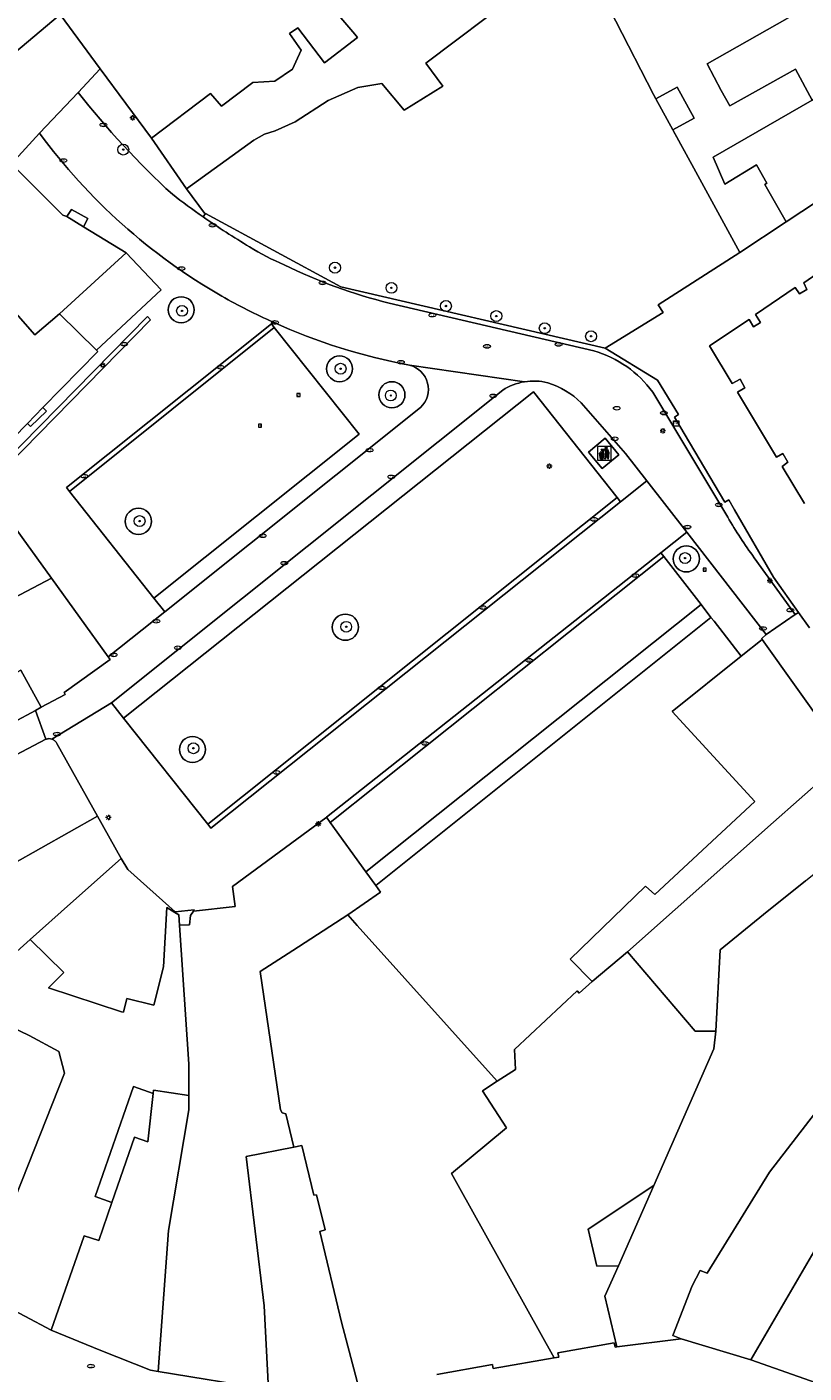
# Model space of a CAD drawing. Header units: metres. Extents: x 187916 to 189411, y 333285 to 334910.
# Tile 344 of 348: x 188814 to 188871, y 334398 to 334497. Entities that reach past the tile are written whole.
import ezdxf
from ezdxf.enums import TextEntityAlignment as Align

# ---------------------------------------------------------------- set-up
doc = ezdxf.new("R2010")
doc.units = ezdxf.units.M
for name, color, linetype, lineweight in [('B-WE-GR-BOOM-S', 253, 'Continuous', 15), ('B-WE-GR-GROENVOORZIENING-GV', 253, 'Continuous', 15), ('B-WE-GR-HAAG-G', 253, 'GR-HAAG1-SO', 15), ('B-WE-IE-AFVAL APART PLAATS-S', 253, 'Continuous', 15), ('B-WE-IE-MEUBILAIR-S', 253, 'Continuous', 15), ('B-WE-IE-TERREINAFSCHEIDING_KUNSTMATIG_HEKWERK-G', 253, 'IE-TERREINAFSCHEIDING_KUNSTMATIG-SO', 15), ('B-WE-IE-TERREINAFSCHEIDING_KUNSTMATIG_MUUR-G', 253, 'IE-TERREINAFSCHEIDING_KUNSTMATIG-SO', 15), ('B-WE-OG-BEBOUWING-GV', 253, 'Continuous', 15), ('B-WE-OG-TERREIN_ERF-GV', 253, 'Continuous', 15), ('B-WE-VH-GESLOTENVERHARDING_BETON-GV', 253, 'Continuous', 15), ('B-WE-VH-OPENVERHARDING_SIERBESTRATING-GV', 253, 'Continuous', 15), ('B-WE-VH-OPENVERHARDING_STRAATBAKSTEEN-GV', 253, 'Continuous', 15)]:
    doc.layers.add(name, color=color, linetype=linetype, lineweight=lineweight)
doc.styles.add('NLCS-ISO', font='NLCS-ISO.ttf')
doc.linetypes.add('GR-HAAG1-SO', pattern='A,6,[176,NLCS.SHX,S=0.125,R=0,X=0,Y=0],-2', length=8)
doc.linetypes.add('IE-TERREINAFSCHEIDING_KUNSTMATIG-SO', pattern='A,4,[82,NLCS.SHX,S=0.75,R=90,X=0,Y=0],4,-2', length=10)

# ---------------------------------------------------------------- blocks, each defined once
blk = doc.blocks.new('SIE-AFVAL APART PLAATS-SO')
h = blk.add_hatch(color=256)
h.dxf.hatch_style = 1
h.paths.add_polyline_path([(-0.09, 0.07), (-1.76, 0.07, 0.819081), (-1.79, -0.09), (-1.4, -2.19, 0.36153), (-1.37, -2.21), (-0.47, -2.21, 0.36153), (-0.44, -2.19), (-0.05, -0.09, 0.819081)])
h.paths.add_polyline_path([(-0.16, -0.1), (-0.2, -0.33), (-0.49, -0.33), (-0.47, -0.1)], flags=16)
h.paths.add_polyline_path([(-0.55, -0.1), (-0.58, -0.33), (-0.87, -0.33), (-0.87, -0.1)], flags=16)
h.paths.add_polyline_path([(-0.22, -0.42), (-0.27, -0.73), (-0.53, -0.73), (-0.5, -0.42)], flags=16)
h.paths.add_polyline_path([(-0.58, -0.42), (-0.61, -0.73), (-0.87, -0.73), (-0.87, -0.42)], flags=16)
h.paths.add_polyline_path([(-0.95, -0.1), (-0.95, -0.33), (-1.27, -0.33), (-1.29, -0.1)], flags=16)
h.paths.add_polyline_path([(-0.95, -0.42), (-0.95, -0.73), (-1.23, -0.73), (-1.26, -0.42)], flags=16)
h.paths.add_polyline_path([(-0.29, -0.83), (-0.34, -1.09), (-0.56, -1.09), (-0.54, -0.83)], flags=16)
h.paths.add_polyline_path([(-0.62, -0.83), (-0.65, -1.09), (-0.87, -1.09), (-0.87, -0.83)], flags=16)
h.paths.add_polyline_path([(-0.95, -0.83), (-0.95, -1.09), (-1.2, -1.09), (-1.22, -0.83)], flags=16)
h.paths.add_polyline_path([(-1.35, -0.33), (-1.64, -0.33), (-1.69, -0.1), (-1.37, -0.1)], flags=16)
h.paths.add_polyline_path([(-1.34, -0.42), (-1.31, -0.73), (-1.57, -0.73), (-1.63, -0.42)], flags=16)
h.paths.add_polyline_path([(-0.36, -1.18), (-0.41, -1.44), (-0.6, -1.44), (-0.57, -1.18)], flags=16)
h.paths.add_polyline_path([(-0.65, -1.18), (-0.68, -1.44), (-0.87, -1.44), (-0.87, -1.18)], flags=16)
h.paths.add_polyline_path([(-1.3, -0.83), (-1.28, -1.09), (-1.5, -1.09), (-1.55, -0.83)], flags=16)
h.paths.add_polyline_path([(-0.95, -1.18), (-0.95, -1.44), (-1.17, -1.44), (-1.19, -1.18)], flags=16)
h.paths.add_polyline_path([(-0.42, -1.53), (-0.47, -1.79), (-0.63, -1.79), (-0.6, -1.53)], flags=16)
h.paths.add_polyline_path([(-1.27, -1.18), (-1.25, -1.44), (-1.44, -1.44), (-1.49, -1.18)], flags=16)
h.paths.add_polyline_path([(-0.69, -1.53), (-0.71, -1.79), (-0.87, -1.79), (-0.87, -1.53)], flags=16)
h.paths.add_polyline_path([(-0.95, -1.53), (-0.95, -1.79), (-1.13, -1.79), (-1.16, -1.53)], flags=16)
h.paths.add_polyline_path([(-1.24, -1.53), (-1.22, -1.79), (-1.37, -1.79), (-1.42, -1.53)], flags=16)
h.paths.add_polyline_path([(-0.49, -1.89), (-0.53, -2.13), (-0.66, -2.13), (-0.64, -1.89)], flags=16)
h.paths.add_polyline_path([(-0.72, -1.89), (-0.74, -2.13), (-0.87, -2.13), (-0.87, -1.89)], flags=16)
h.paths.add_polyline_path([(-0.95, -1.89), (-0.95, -2.13), (-1.1, -2.13), (-1.12, -1.89)], flags=16)
h.paths.add_polyline_path([(-1.21, -1.89), (-1.18, -2.13), (-1.31, -2.13), (-1.35, -1.89)], flags=16)
h.paths.add_polyline_path([(-0.19, 0.78, -0.01173), (-0.3, 0.78, -0.148797), (-0.42, 1.03, -0.136076), (-0.69, 0.87), (-0.78, 0.85, -0.038293), (-1.14, 0.96), (-1.19, 0.81, -0.243822), (-1.56, 0.45, 0.344326), (-1, 0.22, -0.139345), (-0.6, 0.22, 0.618436), (-0.56, 0.27, -0.441494), (-0.47, 0.44, 0.309048)])
h.paths.add_polyline_path([(-0.49, 0.51, 0.351556), (-0.64, 0.31, 0.121061), (-1.02, 0.29, -0.288745), (-1.45, 0.42, 0.203599), (-1.12, 0.79), (-1.09, 0.87, 0.083075), (-0.28, 0.71, -0.242261)], flags=16)
h.paths.add_polyline_path([(-0.4, 0.79, -0.023345), (-0.63, 0.82, 0.07081), (-0.46, 0.9, 0.059965)], flags=16)
h.paths.add_polyline_path([(1.12, 1.48), (-1.07, 1.48, 0.860559), (-1.08, 1.42), (0.29, 1, -0.146703), (0.53, 0.28, 0.421968), (0.56, 0.25), (1.6, 0.31, 0.450293), (1.63, 0.34, 0.122241)])
h.paths.add_polyline_path([(0.26, 1.93, 1), (1.07, 1.93, 1)])
h.paths.add_polyline_path([(1.65, 0.15, 0.429303), (1.62, 0.18), (0.55, 0.23, 0.38429), (0.51, 0.2), (0.16, -2.16, 0.83726), (0.22, -2.18), (0.99, -0.78, -0.688204), (1.05, -0.78), (1.36, -2.14, 0.84934), (1.42, -2.14)])
for p, q in [((-0.09, 0.07), (-1.76, 0.07)), ((-1.4, -2.19), (-1.79, -0.09)), ((-1.37, -0.1), (-1.69, -0.1)), ((-1.64, -0.33), (-1.69, -0.1)), ((-1.64, -0.33), (-1.35, -0.33)), ((-1.63, -0.42), (-1.34, -0.42)), ((-1.57, -0.73), (-1.63, -0.42)), ((-1.57, -0.73), (-1.31, -0.73)), ((-1.55, -0.83), (-1.3, -0.83)), ((-1.5, -1.09), (-1.55, -0.83)), ((-1.5, -1.09), (-1.28, -1.09)), ((-1.49, -1.18), (-1.27, -1.18)), ((-1.44, -1.44), (-1.49, -1.18)), ((-1.44, -1.44), (-1.25, -1.44)), ((-1.42, -1.53), (-1.24, -1.53)), ((-1.37, -1.79), (-1.42, -1.53)), ((-1.37, -1.79), (-1.22, -1.79)), ((-1.37, -2.21), (-0.47, -2.21)), ((-1.31, -2.13), (-1.35, -1.89)), ((-1.35, -1.89), (-1.21, -1.89)), ((-1.31, -2.13), (-1.18, -2.13)), ((-0.95, -0.1), (-1.29, -0.1)), ((-1.27, -0.33), (-0.95, -0.33)), ((-1.26, -0.42), (-0.95, -0.42)), ((-1.23, -0.73), (-0.95, -0.73)), ((-1.22, -0.83), (-0.95, -0.83)), ((-1.2, -1.09), (-0.95, -1.09)), ((-1.19, -1.18), (-0.95, -1.18)), ((-1.17, -1.44), (-0.95, -1.44)), ((-1.16, -1.53), (-0.95, -1.53)), ((-1.13, -1.79), (-0.95, -1.79)), ((-1.12, -1.89), (-0.95, -1.89)), ((-1.1, -2.13), (-0.95, -2.13)), ((-0.95, -0.1), (-0.95, -0.33)), ((-0.95, -0.42), (-0.95, -0.73)), ((-0.95, -0.83), (-0.95, -1.09)), ((-0.95, -1.18), (-0.95, -1.44)), ((-0.95, -1.53), (-0.95, -1.79)), ((-0.95, -1.89), (-0.95, -2.13)), ((-0.87, -0.1), (-0.87, -0.33)), ((-0.55, -0.1), (-0.87, -0.1)), ((-0.87, -0.33), (-0.58, -0.33)), ((-0.87, -0.42), (-0.87, -0.73)), ((-0.87, -0.42), (-0.58, -0.42)), ((-0.87, -0.73), (-0.61, -0.73)), ((-0.87, -0.83), (-0.62, -0.83)), ((-0.87, -0.83), (-0.87, -1.09)), ((-0.87, -1.09), (-0.65, -1.09)), ((-0.87, -1.18), (-0.65, -1.18)), ((-0.87, -1.18), (-0.87, -1.44)), ((-0.87, -1.44), (-0.68, -1.44)), ((-0.87, -1.53), (-0.69, -1.53)), ((-0.87, -1.53), (-0.87, -1.79)), ((-0.87, -1.79), (-0.71, -1.79)), ((-0.87, -1.89), (-0.87, -2.13)), ((-0.87, -1.89), (-0.72, -1.89)), ((-0.87, -2.13), (-0.74, -2.13)), ((-0.66, -2.13), (-0.53, -2.13)), ((-0.64, -1.89), (-0.49, -1.89)), ((-0.63, -1.79), (-0.47, -1.79)), ((-0.6, -1.44), (-0.41, -1.44)), ((-0.6, -1.53), (-0.42, -1.53)), ((-0.57, -1.18), (-0.36, -1.18)), ((-0.56, -1.09), (-0.34, -1.09)), ((-0.54, -0.83), (-0.29, -0.83)), ((-0.53, -0.73), (-0.27, -0.73)), ((-0.53, -2.13), (-0.49, -1.89)), ((-0.5, -0.42), (-0.22, -0.42)), ((-0.49, -0.33), (-0.2, -0.33)), ((-0.16, -0.1), (-0.47, -0.1)), ((-0.47, -1.79), (-0.42, -1.53)), ((-0.44, -2.19), (-0.05, -0.09)), ((-0.41, -1.44), (-0.36, -1.18)), ((-0.34, -1.09), (-0.29, -0.83)), ((-0.27, -0.73), (-0.22, -0.42)), ((-0.2, -0.33), (-0.16, -0.1))]:
    blk.add_line(p, q)
blk.add_lwpolyline([(-2.5, -2.51), (2.5, -2.51), (2.5, 2.49), (-2.5, 2.49)], close=True)
for points in [[(-0.78, 0.85, -0.038293), (-1.14, 0.96), (-1.19, 0.81, -0.243822), (-1.56, 0.45, 0.344326), (-1, 0.22, -0.139345), (-0.6, 0.22, 0.618436), (-0.56, 0.27, -0.441494), (-0.47, 0.44, 0.309048), (-0.19, 0.78, -0.01173), (-0.3, 0.78, -0.01173)], [(-0.78, 0.85), (-0.69, 0.87, 0.136076), (-0.42, 1.03, 0.156405), (-0.29, 0.77)], [(-0.78, 0.85), (-0.69, 0.87, 0.136076), (-0.42, 1.03, 0.148797), (-0.3, 0.78, 0.148797)], [(-0.63, 0.82, 0.07081), (-0.46, 0.9, 0.059965), (-0.4, 0.79, 0.059965)], [(-0.4, 0.79, -0.023345), (-0.63, 0.82)]]:
    blk.add_lwpolyline(points, format="xyb")
for points in [[(-1.09, 0.87), (-1.12, 0.79, -0.203599), (-1.45, 0.42, 0.288745), (-1.02, 0.29, -0.121061), (-0.64, 0.31, -0.351556), (-0.49, 0.51, 0.242261), (-0.28, 0.71, -0.083075)], [(-1.07, 1.48), (1.12, 1.48, -0.122241), (1.63, 0.34, -0.450293), (1.6, 0.31), (0.56, 0.25, -0.421968), (0.53, 0.28, 0.146703), (0.29, 1), (-1.08, 1.42, -0.860559)], [(0.55, 0.23), (1.62, 0.18, -0.429303), (1.65, 0.15), (1.42, -2.14, -0.84934), (1.36, -2.14), (1.05, -0.78, 0.688204), (0.99, -0.78), (0.22, -2.18, -0.83726), (0.16, -2.16), (0.51, 0.2, -0.38429)]]:
    blk.add_lwpolyline(points, format="xyb", close=True)
for points in [[(-1.35, -0.33), (-1.37, -0.1)], [(-1.31, -0.73), (-1.34, -0.42)], [(-1.28, -1.09), (-1.3, -0.83)], [(-1.27, -0.33), (-1.29, -0.1)], [(-1.25, -1.44), (-1.27, -1.18)], [(-1.23, -0.73), (-1.26, -0.42)], [(-1.22, -1.79), (-1.24, -1.53)], [(-1.2, -1.09), (-1.22, -0.83)], [(-1.18, -2.13), (-1.21, -1.89)], [(-1.17, -1.44), (-1.19, -1.18)], [(-1.18, -2.22), (-1.18, -2.21)], [(-1.13, -1.79), (-1.16, -1.53)], [(-1.1, -2.13), (-1.12, -1.89)], [(-0.74, -2.13), (-0.72, -1.89)], [(-0.71, -1.79), (-0.69, -1.53)], [(-0.68, -1.44), (-0.65, -1.18)], [(-0.66, -2.13), (-0.64, -1.89)], [(-0.65, -1.09), (-0.62, -0.83)], [(-0.63, -1.79), (-0.6, -1.53)], [(-0.61, -0.73), (-0.58, -0.42)], [(-0.6, -1.44), (-0.57, -1.18)], [(-0.58, -0.33), (-0.55, -0.1)], [(-0.56, -1.09), (-0.54, -0.83)], [(-0.53, -0.73), (-0.5, -0.42)], [(-0.49, -0.33), (-0.47, -0.1)]]:
    blk.add_lwpolyline(points)
blk.add_circle((0.66, 1.93), 0.401)
for centre, radius, start, end in [((-1.76, -0.01), 0.0869, 90, 247.281), ((-0.09, -0.01), 0.0869, 292.719, 90), ((-1.37, -2.18), 0.0318, 190.4943, 270), ((-0.47, -2.18), 0.0318, 270, 349.5057)]:
    blk.add_arc(centre, radius, start, end)
blk = doc.blocks.new('SIE-MEUBILAIR_BORD_VERKEER-SO')
blk.add_lwpolyline([(-0.5625, -0.5625), (0.5625, -0.5625), (0.5625, 0.5625), (-0.5625, 0.5625)], close=True)
at = {"style": 'NLCS-ISO'}
blk.add_text('vb', height=0.75, dxfattribs=at).set_placement((0, 0), align=Align.MIDDLE_CENTER)
blk = doc.blocks.new('SIE-MEUBILAIR_KAST_CAI-SO')
for points in [[(-1, 1), (1, 1), (1, 0.84), (-1, 0.84)], [(-1, 0.76), (1, 0.76), (1, -1), (-1, -1)]]:
    blk.add_lwpolyline(points, close=True)
at = {"style": 'NLCS-ISO'}
blk.add_text('cai', height=0.75, dxfattribs=at).set_placement((0, 0), align=Align.MIDDLE_CENTER)
blk = doc.blocks.new('SIE-MEUBILAIR_PAAL_LICHTMAST-SO')
for points in [[(-0.62, 0), (-1, 0)], [(-0.71, 0.71), (-0.44, 0.44)], [(0, 1), (0, 0.62)], [(0.44, 0.44), (0.71, 0.71)], [(1, 0), (0.62, 0)], [(-0.71, -0.71), (-0.44, -0.44)], [(0, -0.62), (0, -1)], [(0.44, -0.44), (0.71, -0.71)]]:
    blk.add_lwpolyline(points)
blk.add_circle((0, 0), 0.5)
blk = doc.blocks.new('SIE-MEUBILAIR_PUT_KOLK-SO')
blk.add_ellipse((0, 0), major_axis=(1.25, 0), ratio=0.54)
at = {"style": 'NLCS-ISO'}
blk.add_text('klk', height=0.75, dxfattribs=at).set_placement((0.03, 0), align=Align.MIDDLE_CENTER)
blk = doc.blocks.new('SIE-MEUBILAIR_PUT_BRANDKRAAN-SO')
blk.add_ellipse((0, 0), major_axis=(1.25, 0), ratio=0.54)
at = {"style": 'NLCS-ISO'}
blk.add_text('bk', height=0.75, dxfattribs=at).set_placement((0.03, 0), align=Align.MIDDLE_CENTER)
blk = doc.blocks.new('SIE-MEUBILAIR_PUT_RIOOLPUT-SO')
blk.add_ellipse((0, 0), major_axis=(1.25, 0), ratio=0.54)
at = {"style": 'NLCS-ISO'}
blk.add_text('ri', height=0.75, dxfattribs=at).set_placement((-0.04, 0.07), align=Align.MIDDLE_CENTER)
blk = doc.blocks.new('SGR-BOOM_GBKN-SO')
at = {"linetype": 'ByBlock', "lineweight": 18}
h = blk.add_hatch(color=0, dxfattribs=at)
h.dxf.hatch_style = 1
edge = h.paths.add_edge_path()
edge.add_arc((0, 0), 0.25, 0, 360)
at = {"color": 0, "linetype": 'ByBlock', "lineweight": 18}
for radius in [2, 0.25]:
    blk.add_circle((0, 0), radius, dxfattribs=at)
at = {"color": 0, "linetype": 'ByBlock', "lineweight": 18, "style": 'NLCS-ISO'}
blk.add_attdef('SOORT', (2.5, 0), '', height=1.5, dxfattribs=at)
blk = doc.blocks.new('DTM')
at = {"layer": 'B-WE-GR-GROENVOORZIENING-GV', "ltscale": 0.2, "flags": 128}
for points in [[(188826.529, 334475.892, 1), (188824.615, 334475.892)], [(188824.615, 334475.892, 1), (188826.529, 334475.892)], [(188838.177, 334471.554, 1), (188836.271, 334471.554)], [(188836.271, 334471.554, 1), (188838.177, 334471.554)], [(188842.036, 334469.642, 1), (188840.114, 334469.642)], [(188840.114, 334469.642, 1), (188842.036, 334469.642)], [(188823.392, 334460.34, 1), (188821.454, 334460.34)], [(188821.454, 334460.34, 1), (188823.392, 334460.34)], [(188863.696, 334457.58, 1), (188861.77, 334457.58)], [(188861.77, 334457.58, 1), (188863.696, 334457.58)], [(188838.612, 334452.558, 1), (188836.684, 334452.558)], [(188836.684, 334452.558, 1), (188838.612, 334452.558)], [(188827.36, 334443.569, 1), (188825.45, 334443.569)], [(188825.45, 334443.569, 1), (188827.36, 334443.569)]]:
    blk.add_lwpolyline(points, format="xyb", dxfattribs=at)
at = {"layer": 'B-WE-GR-HAAG-G', "ltscale": 0.2, "flags": 128}
blk.add_lwpolyline([(188860.322, 334491.719), (188854.77, 334502.514)], dxfattribs=at)
at = {"layer": 'B-WE-IE-TERREINAFSCHEIDING_KUNSTMATIG_HEKWERK-G', "ltscale": 0.2, "flags": 128}
blk.add_lwpolyline([(188866.673, 334480.108), (188863.287, 334486.298), (188861.765, 334489.081)], dxfattribs=at)
at = {"layer": 'B-WE-IE-TERREINAFSCHEIDING_KUNSTMATIG_MUUR-G', "ltscale": 0.2, "flags": 128}
for points in [[(188823.385, 334488.518), (188825.973, 334484.782), (188827.283, 334482.998), (188827.352, 334482.961), (188837.316, 334477.578)], [(188819.344, 334472.917), (188824.092, 334477.367), (188821.529, 334480.067)], [(188837.316, 334477.578), (188856.77, 334473.064)], [(188816.026, 334456.168), (188818.412, 334452.864)], [(188839.881, 334433.568), (188864.547, 334453.264)], [(188864.547, 334453.264), (188864.776, 334453.005), (188866.772, 334450.425)], [(188811.603, 334442.211), (188815.611, 334444.319)], [(188816.053, 334444.333), (188816.066, 334444.329), (188816.079, 334444.324)], [(188816.426, 334444.011), (188819.418, 334438.659)], [(188821.166, 334435.562), (188821.639, 334434.756), (188825.121, 334431.629), (188826.538, 334431.786), (188826.474, 334431.686)]]:
    blk.add_lwpolyline(points, dxfattribs=at)
for points in [[(188815.611, 334444.319, -0.089564), (188815.845, 334444.366)], [(188815.845, 334444.366, -0.084208), (188816.053, 334444.333)], [(188816.079, 334444.324, -0.095858), (188816.282, 334444.2)], [(188816.282, 334444.2, -0.093417), (188816.426, 334444.011)]]:
    blk.add_lwpolyline(points, format="xyb", dxfattribs=at)
at = {"layer": 'B-WE-OG-BEBOUWING-GV', "ltscale": 0.2, "flags": 128}
for points in [[(188837.018, 334497.697), (188830.698, 334507.853), (188827.645, 334505.567), (188827.514, 334505.743), (188816.675, 334497.588), (188819.62, 334493.608), (188823.385, 334488.518), (188827.725, 334491.792), (188828.544, 334490.868), (188830.847, 334492.605), (188832.452, 334492.705), (188833.76, 334493.591), (188834.002, 334494.116), (188834.403, 334494.985), (188833.528, 334496.198), (188834.156, 334496.628), (188836.119, 334494.051), (188838.554, 334495.906), (188838.348, 334496.16)], [(188871.981, 334491.305), (188880.523, 334496.228), (188877.892, 334501.691), (188870.152, 334497.302), (188864.268, 334493.96), (188865.303, 334492.012), (188865.942, 334490.896), (188870.764, 334493.587)], [(188870.065, 334482.348), (188883.044, 334490.92), (188880.523, 334496.228), (188871.981, 334491.305), (188864.71, 334487.117), (188865.574, 334485.131), (188867.891, 334486.545), (188868.647, 334485.199), (188868.506, 334485.089)], [(188862.056, 334492.255), (188860.496, 334491.402), (188861.741, 334489.124), (188863.302, 334489.978)], [(188813.092, 334486.616), (188812.365, 334485.837), (188808.416, 334481.608), (188812.011, 334477.207), (188814.813, 334474.056), (188816.61, 334475.603), (188821.529, 334480.067), (188818.383, 334482), (188817.168, 334482.747), (188816.867, 334482.844)], [(188816.61, 334475.603), (188814.813, 334474.056), (188812.011, 334477.207), (188810.282, 334475.973), (188808.321, 334478.487), (188807.563, 334478.999), (188806.49, 334479.291), (188805.47, 334479.082), (188804.548, 334478.318), (188804.176, 334477.354), (188804.192, 334476.498), (188804.392, 334475.755), (188806.267, 334473.109), (188804.072, 334471.543), (188806.519, 334467.278), (188809.372, 334469.337), (188812.179, 334465.418), (188814.268, 334467.544), (188815.402, 334468.699), (188819.447, 334472.816), (188819.344, 334472.917)], [(188810.368, 334464.003), (188810.2, 334464.125), (188808.864, 334463.193), (188807.366, 334462.147), (188807.253, 334462.068), (188802.641, 334458.955), (188793.969, 334453.102), (188796.738, 334446.079), (188804.667, 334450.407), (188805.278, 334450.741), (188804.888, 334451.536), (188803.294, 334454.783), (188804.464, 334455.357), (188806.206, 334456.213), (188805.982, 334456.668), (188807.462, 334457.395), (188807.119, 334458.093), (188809.099, 334459.065), (188811.872, 334453.984), (188816.026, 334456.168), (188812.791, 334460.648)], [(188868.314, 334451.663), (188866.772, 334450.425), (188861.697, 334446.351), (188867.761, 334439.755), (188860.415, 334432.919), (188859.725, 334433.527), (188854.197, 334428.168), (188855.799, 334426.509), (188858.401, 334428.69), (188869.147, 334438.233), (188872.912, 334441.558), (188873.197, 334444.827)], [(188799.785, 334438.353), (188800.053, 334438.497), (188814.849, 334446.446), (188815.274, 334446.674), (188813.773, 334449.394), (188813.502, 334449.251), (188810.423, 334447.63), (188810.15, 334448.187), (188807.721, 334446.909), (188806.457, 334449.482), (188805.38, 334448.954), (188804.667, 334450.407), (188796.738, 334446.079)], [(188811.66, 334438.048), (188809.844, 334437.059), (188809.393, 334437.915), (188801.725, 334433.736), (188803.023, 334430.808), (188795.244, 334424.004), (188795.403, 334423.782), (188798.527, 334419.408), (188806.525, 334427.791), (188809.343, 334425.328), (188809.545, 334425.197), (188814.474, 334429.594), (188817.424, 334432.246), (188821.166, 334435.562), (188819.418, 334438.659), (188813.161, 334435.127)], [(188825.445, 334430.643), (188825.483, 334430.292), (188825.665, 334427.368), (188826.13, 334420.437), (188826.139, 334418.127), (188826.144, 334417.08), (188824.64, 334408.21), (188823.886, 334397.855), (188832.006, 334396.519), (188831.676, 334402.666), (188830.35, 334413.649), (188833.855, 334414.34), (188833.258, 334416.787), (188832.995, 334416.861), (188832.869, 334417.092), (188831.383, 334427.252), (188833.784, 334428.805), (188837.823, 334431.417), (188840.237, 334433.073), (188839.881, 334433.568), (188839.165, 334434.564), (188836.54, 334438.212), (188836.271, 334438.587), (188836.222, 334438.551), (188829.354, 334433.495), (188829.544, 334432.028), (188826.474, 334431.686), (188826.266, 334431.363), (188826.19, 334430.689)], [(188860.333, 334411.514), (188864.768, 334421.566), (188864.914, 334422.852), (188863.376, 334422.867), (188858.401, 334428.69), (188855.799, 334426.509), (188854.855, 334425.659), (188854.692, 334425.824), (188850.101, 334421.527), (188850.156, 334420.048), (188848.821, 334419.183), (188847.731, 334418.477), (188849.506, 334415.749), (188845.456, 334412.408), (188845.956, 334411.514), (188852.999, 334398.843), (188853.343, 334398.904), (188853.325, 334399.003), (188853.287, 334399.219), (188857.433, 334399.951), (188857.473, 334399.724), (188857.49, 334399.626), (188857.629, 334399.65), (188856.745, 334403.38), (188857.732, 334405.624), (188856.159, 334405.584), (188855.512, 334408.305)], [(188813.102, 334423.156), (188806.016, 334411.501), (188804.749, 334409.841), (188804.807, 334409.738), (188804.903, 334409.792), (188809.096, 334405.148), (188810.165, 334403.964), (188813.399, 334410.738), (188816.998, 334419.781), (188816.573, 334421.358), (188814.389, 334422.537)], [(188872.708, 334396.869), (188876.396, 334403.121), (188879.439, 334407.768), (188881.494, 334410.541), (188884.261, 334413.766), (188889.38, 334418.065), (188888.301, 334421.042), (188884.347, 334417.998), (188880.339, 334414.126), (188878.441, 334415.679), (188877.293, 334414.31), (188877.177, 334414.413), (188876.426, 334413.377), (188875.992, 334413.641), (188872.236, 334407.807), (188872.636, 334407.515), (188867.488, 334398.71)], [(188824.64, 334408.21), (188826.144, 334417.08), (188826.139, 334418.127), (188823.54, 334418.533), (188823.511, 334418.276), (188823.12, 334414.725), (188822.146, 334415.071), (188820.475, 334410.264), (188819.512, 334407.478), (188818.446, 334407.825), (188816.007, 334400.873), (188819.67, 334399.401), (188823.309, 334397.95), (188823.886, 334397.855)], [(188832.006, 334396.519), (188838.735, 334396.278), (188837.377, 334401.464), (188835.783, 334408.126), (188836.158, 334408.248), (188835.53, 334410.844), (188835.333, 334410.807), (188834.448, 334414.457), (188833.855, 334414.34), (188830.35, 334413.649), (188831.676, 334402.666)]]:
    blk.add_lwpolyline(points, close=True, dxfattribs=at)
for points in [[(188883.044, 334490.92), (188870.065, 334482.348), (188866.673, 334480.108), (188860.663, 334476.256), (188861.025, 334475.689), (188856.77, 334473.064), (188860.613, 334470.717), (188862.163, 334468.182), (188861.874, 334467.989), (188865.564, 334461.751), (188865.856, 334461.924), (188866.288, 334461.176), (188869.141, 334456.235), (188870.994, 334453.634), (188871.798, 334452.505)], [(188871.424, 334461.655), (188869.788, 334464.383), (188870.211, 334464.689), (188869.834, 334465.328), (188869.378, 334465.057), (188866.491, 334469.825), (188867.037, 334470.158), (188866.689, 334470.79), (188866.108, 334470.469), (188864.437, 334473.245), (188867.344, 334475.177), (188867.683, 334474.647), (188868.179, 334474.965), (188867.81, 334475.539), (188870.747, 334477.528), (188871.052, 334477.057), (188871.601, 334477.394), (188871.372, 334477.88), (188874.25, 334479.851)], [(188871.504, 334433.908), (188868.405, 334431.432), (188865.216, 334428.853), (188864.914, 334422.852), (188864.768, 334421.566), (188860.333, 334411.514), (188857.732, 334405.624), (188856.745, 334403.38), (188857.629, 334399.65), (188862.354, 334400.249), (188861.738, 334400.488), (188863.161, 334404.14), (188863.748, 334405.278), (188864.254, 334405.072), (188868.861, 334412.504), (188873.493, 334418.502)], [(188813.102, 334423.156), (188814.389, 334422.537), (188816.573, 334421.358), (188816.998, 334419.781), (188813.399, 334410.738)], [(188810.165, 334403.964), (188816.007, 334400.873), (188818.446, 334407.825), (188819.512, 334407.478), (188820.475, 334410.264), (188819.236, 334410.706), (188822.058, 334418.791), (188823.511, 334418.276), (188823.54, 334418.533), (188826.139, 334418.127), (188826.13, 334420.437), (188825.665, 334427.368), (188825.483, 334430.292), (188825.445, 334430.643), (188825.397, 334431.421), (188825.095, 334431.594), (188824.522, 334431.963), (188824.26, 334427.598), (188823.571, 334424.768), (188821.563, 334425.256), (188821.319, 334424.256), (188821.19, 334424.288), (188815.8, 334426.041), (188816.938, 334427.182), (188814.474, 334429.594), (188809.545, 334425.197)], [(188844.367, 334397.635), (188848.473, 334398.36), (188848.51, 334398.153), (188848.527, 334398.054), (188852.999, 334398.843), (188845.956, 334411.514), (188845.456, 334412.408), (188849.506, 334415.749), (188847.731, 334418.477), (188848.821, 334419.183), (188838.52, 334430.642), (188837.823, 334431.417), (188833.784, 334428.805), (188831.383, 334427.252), (188832.869, 334417.092), (188832.995, 334416.861), (188833.258, 334416.787), (188833.855, 334414.34), (188834.448, 334414.457), (188835.333, 334410.807), (188835.53, 334410.844), (188836.158, 334408.248), (188835.783, 334408.126), (188837.377, 334401.464), (188838.735, 334396.278)], [(188873.493, 334418.502), (188868.861, 334412.504), (188864.254, 334405.072), (188863.748, 334405.278), (188863.161, 334404.14), (188861.738, 334400.488), (188862.354, 334400.249), (188867.488, 334398.71), (188872.636, 334407.515)]]:
    blk.add_lwpolyline(points, dxfattribs=at)
at = {"layer": 'B-WE-OG-TERREIN_ERF-GV', "ltscale": 0.2, "flags": 128}
for points in [[(188854.77, 334502.514), (188860.322, 334491.719), (188860.496, 334491.402), (188862.056, 334492.255), (188863.302, 334489.978), (188861.741, 334489.124), (188863.287, 334486.298), (188866.673, 334480.108), (188870.065, 334482.348), (188868.506, 334485.089), (188868.647, 334485.199), (188867.891, 334486.545), (188865.574, 334485.131), (188864.71, 334487.117), (188871.981, 334491.305), (188870.764, 334493.587), (188865.942, 334490.896), (188865.303, 334492.012), (188864.268, 334493.96), (188870.152, 334497.302)], [(188837.018, 334497.697), (188838.348, 334496.16), (188838.554, 334495.906), (188836.119, 334494.051), (188834.156, 334496.628), (188833.528, 334496.198), (188834.403, 334494.985), (188834.002, 334494.116), (188833.76, 334493.591), (188832.452, 334492.705), (188830.847, 334492.605), (188828.544, 334490.868), (188827.725, 334491.792), (188823.385, 334488.518), (188825.973, 334484.782), (188830.919, 334488.348), (188831.712, 334488.795), (188832.488, 334489.042), (188833.959, 334489.705), (188836.373, 334491.266), (188838.574, 334492.234), (188840.337, 334492.536), (188841.979, 334490.577), (188844.82, 334492.339), (188843.578, 334494.028), (188850.221, 334499.041)], [(188850.221, 334499.041), (188843.578, 334494.028), (188844.82, 334492.339), (188841.979, 334490.577), (188840.337, 334492.536), (188838.574, 334492.234), (188836.373, 334491.266), (188833.959, 334489.705), (188832.488, 334489.042), (188831.712, 334488.795), (188830.919, 334488.348), (188825.973, 334484.782), (188827.283, 334482.998), (188827.352, 334482.961), (188837.316, 334477.578), (188856.77, 334473.064), (188861.025, 334475.689), (188860.663, 334476.256), (188866.673, 334480.108), (188863.287, 334486.298), (188861.741, 334489.124), (188860.496, 334491.402), (188860.322, 334491.719), (188854.77, 334502.514)], [(188874.25, 334479.851), (188871.372, 334477.88), (188871.601, 334477.394), (188871.052, 334477.057), (188870.747, 334477.528), (188867.81, 334475.539), (188868.179, 334474.965), (188867.683, 334474.647), (188867.344, 334475.177), (188864.437, 334473.245), (188866.108, 334470.469), (188866.689, 334470.79), (188867.037, 334470.158), (188866.491, 334469.825), (188869.378, 334465.057), (188869.834, 334465.328), (188870.211, 334464.689), (188869.788, 334464.383), (188871.424, 334461.655)], [(188815.611, 334444.319), (188811.603, 334442.211), (188813.311, 334438.94), (188811.66, 334438.048)], [(188816.079, 334444.324), (188816.066, 334444.329), (188816.053, 334444.333)], [(188811.66, 334438.048), (188813.161, 334435.127), (188819.418, 334438.659), (188816.426, 334444.011)]]:
    blk.add_lwpolyline(points, dxfattribs=at)
for points in [[(188818.383, 334482), (188818.695, 334482.599), (188817.514, 334483.275), (188817.168, 334482.747)], [(188819.344, 334472.917), (188824.092, 334477.367), (188821.529, 334480.067), (188816.61, 334475.603)], [(188814.268, 334467.544), (188814.495, 334467.309), (188815.659, 334468.432), (188815.402, 334468.699)], [(188816.026, 334456.168), (188811.872, 334453.984), (188809.099, 334459.065), (188807.119, 334458.093), (188807.462, 334457.395), (188805.982, 334456.668), (188806.206, 334456.213), (188804.464, 334455.357), (188803.294, 334454.783), (188804.888, 334451.536), (188805.278, 334450.741), (188804.667, 334450.407), (188805.38, 334448.954), (188806.457, 334449.482), (188807.721, 334446.909), (188810.15, 334448.187), (188810.423, 334447.63), (188813.502, 334449.251), (188813.773, 334449.394), (188815.274, 334446.674), (188817.037, 334447.621), (188816.954, 334447.761), (188820.353, 334450.177), (188820.212, 334450.372)], [(188837.823, 334431.417), (188838.52, 334430.642), (188848.821, 334419.183), (188850.156, 334420.048), (188850.101, 334421.527), (188854.692, 334425.824), (188854.855, 334425.659), (188855.799, 334426.509), (188854.197, 334428.168), (188859.725, 334433.527), (188860.415, 334432.919), (188867.761, 334439.755), (188861.697, 334446.351), (188866.772, 334450.425), (188864.776, 334453.005), (188864.547, 334453.264), (188839.881, 334433.568), (188840.237, 334433.073)], [(188864.914, 334422.852), (188865.216, 334428.853), (188868.405, 334431.432), (188871.504, 334433.908), (188877.542, 334438.761), (188873.197, 334444.827), (188872.912, 334441.558), (188869.147, 334438.233), (188858.401, 334428.69), (188863.376, 334422.867)], [(188826.474, 334431.686), (188826.538, 334431.786), (188825.121, 334431.629), (188821.639, 334434.756), (188821.166, 334435.562), (188817.424, 334432.246), (188814.474, 334429.594), (188816.938, 334427.182), (188815.8, 334426.041), (188821.19, 334424.288), (188821.319, 334424.256), (188821.563, 334425.256), (188823.571, 334424.768), (188824.26, 334427.598), (188824.522, 334431.963), (188825.095, 334431.594), (188825.397, 334431.421), (188825.445, 334430.643), (188826.19, 334430.689), (188826.266, 334431.363)], [(188820.475, 334410.264), (188822.146, 334415.071), (188823.12, 334414.725), (188823.511, 334418.276), (188822.058, 334418.791), (188819.236, 334410.706)], [(188860.333, 334411.514), (188855.512, 334408.305), (188856.159, 334405.584), (188857.732, 334405.624)]]:
    blk.add_lwpolyline(points, close=True, dxfattribs=at)
for points in [[(188815.845, 334444.366, 0.089564), (188815.611, 334444.319)], [(188816.053, 334444.333, 0.084208), (188815.845, 334444.366)], [(188816.282, 334444.2, 0.095858), (188816.079, 334444.324)], [(188816.426, 334444.011, 0.093417), (188816.282, 334444.2)]]:
    blk.add_lwpolyline(points, format="xyb", dxfattribs=at)
at = {"layer": 'B-WE-VH-GESLOTENVERHARDING_BETON-GV', "ltscale": 0.2, "flags": 128}
blk.add_lwpolyline([(188856.548, 334464.213), (188857.777, 334465.237), (188856.771, 334466.446), (188855.542, 334465.423)], close=True, dxfattribs=at)
at = {"layer": 'B-WE-VH-OPENVERHARDING_SIERBESTRATING-GV', "ltscale": 0.2, "flags": 128}
for points in [[(188794.28, 334477.637), (188797.047, 334480.319), (188803.566, 334486.571), (188803.621, 334486.638), (188816.675, 334497.588), (188814.995, 334499.859), (188811.129, 334496.407), (188801.903, 334487.846)], [(188817.988, 334491.876), (188815.153, 334488.867)], [(188856.77, 334473.064), (188837.316, 334477.578), (188827.352, 334482.961), (188827.186, 334482.724)], [(188840.884, 334476.374), (188855.932, 334472.882)], [(188855.932, 334472.882), (188840.884, 334476.374)], [(188867.73, 334457.661), (188870.75, 334453.49), (188870.994, 334453.634), (188869.141, 334456.235), (188866.288, 334461.176), (188865.856, 334461.924), (188865.564, 334461.751), (188861.874, 334467.989), (188862.163, 334468.182), (188860.613, 334470.717), (188856.77, 334473.064)], [(188842.369, 334471.817), (188850.826, 334470.6)], [(188850.826, 334470.6), (188842.369, 334471.817)], [(188816.053, 334444.333), (188820.435, 334446.989), (188849.226, 334469.988)], [(188854.986, 334469.051), (188858.268, 334465.322), (188859.828, 334463.316), (188862.763, 334459.541)], [(188860.258, 334469.832), (188865.78, 334460.646)], [(188865.78, 334460.646), (188860.258, 334469.832)], [(188843.189, 334468.715), (188824.36, 334453.683), (188820.212, 334450.372), (188820.353, 334450.177), (188816.954, 334447.761), (188817.037, 334447.621), (188815.274, 334446.674), (188814.849, 334446.446), (188815.611, 334444.319)], [(188862.763, 334459.541), (188868.615, 334452.016), (188870.75, 334453.49), (188867.73, 334457.661)], [(188871.798, 334452.505), (188870.994, 334453.634), (188870.75, 334453.49), (188868.615, 334452.016), (188868.276, 334451.716), (188868.314, 334451.663), (188873.197, 334444.827)]]:
    blk.add_lwpolyline(points, dxfattribs=at)
for points in [[(188824.922, 334484.381, -0.041098), (188817.988, 334491.876)], [(188815.153, 334488.867, 0.104542), (188828.557, 334476.894)], [(188827.186, 334482.724, -0.011976), (188824.922, 334484.381)], [(188827.186, 334482.724, 0.017407), (188830.601, 334480.523)], [(188830.601, 334480.523, -0.017407), (188827.186, 334482.724)], [(188830.601, 334480.523, 0.042382), (188833.158, 334479.195)], [(188833.158, 334479.195, -0.042382), (188830.601, 334480.523)], [(188833.158, 334479.195, 0.053194), (188840.884, 334476.374)], [(188840.884, 334476.374, -0.053194), (188833.158, 334479.195)], [(188828.557, 334476.894, 0.022926), (188832.351, 334474.973)], [(188832.351, 334474.973, 0.058773), (188842.369, 334471.817)], [(188855.932, 334472.882, -0.164896), (188860.258, 334469.832)], [(188860.258, 334469.832, 0.164896), (188855.932, 334472.882)], [(188842.369, 334471.817, -0.592975), (188843.189, 334468.715)], [(188849.226, 334469.988, -0.102348), (188850.826, 334470.6)], [(188850.826, 334470.6, -0.101652), (188852.538, 334470.528)], [(188852.538, 334470.528, -0.122068), (188854.986, 334469.051)], [(188821.454, 334460.34, -1), (188823.392, 334460.34)], [(188823.392, 334460.34, -1), (188821.454, 334460.34)], [(188865.78, 334460.646, 0.026138), (188867.73, 334457.661)], [(188867.73, 334457.661, -0.026138), (188865.78, 334460.646)], [(188836.684, 334452.558, -1), (188838.612, 334452.558)], [(188838.612, 334452.558, -1), (188836.684, 334452.558)], [(188815.611, 334444.319, -0.089564), (188815.845, 334444.366)], [(188815.845, 334444.366, -0.084208), (188816.053, 334444.333)], [(188825.45, 334443.569, -1), (188827.36, 334443.569)], [(188827.36, 334443.569, -1), (188825.45, 334443.569)]]:
    blk.add_lwpolyline(points, format="xyb", dxfattribs=at)
for points in [[(188832.423, 334474.591), (188817.345, 334462.543), (188823.552, 334454.704), (188838.671, 334466.742)], [(188857.651, 334462.081), (188851.491, 334469.859), (188821.336, 334445.881), (188827.529, 334438.071)], [(188863.826, 334454.223), (188861.066, 334457.757), (188836.54, 334438.212), (188839.165, 334434.564)], [(188815.611, 334444.319), (188814.849, 334446.446), (188800.053, 334438.497), (188799.785, 334438.353), (188799.853, 334438.196), (188800.455, 334436.624), (188800.531, 334436.431), (188800.826, 334436.585), (188811.603, 334442.211)]]:
    blk.add_lwpolyline(points, close=True, dxfattribs=at)
at = {"layer": 'B-WE-VH-OPENVERHARDING_STRAATBAKSTEEN-GV', "ltscale": 0.2, "flags": 128}
for points in [[(188813.092, 334486.616), (188815.153, 334488.867), (188817.988, 334491.876), (188819.62, 334493.608), (188816.675, 334497.588), (188803.621, 334486.638), (188805.885, 334484.284), (188809.295, 334487.281)], [(188827.352, 334482.961), (188827.283, 334482.998), (188825.973, 334484.782), (188823.385, 334488.518), (188819.62, 334493.608), (188817.988, 334491.876)], [(188815.153, 334488.867), (188813.092, 334486.616), (188816.867, 334482.844), (188817.168, 334482.747), (188817.514, 334483.275), (188818.695, 334482.599), (188818.383, 334482), (188821.529, 334480.067), (188824.092, 334477.367), (188819.344, 334472.917), (188819.447, 334472.816), (188815.402, 334468.699), (188815.659, 334468.432), (188814.495, 334467.309), (188814.268, 334467.544), (188812.179, 334465.418)], [(188812.791, 334460.648), (188816.026, 334456.168), (188820.212, 334450.372), (188824.36, 334453.683), (188823.552, 334454.704), (188817.345, 334462.543), (188817.125, 334462.836), (188832.208, 334474.859), (188832.351, 334474.973)], [(188827.186, 334482.724), (188827.352, 334482.961)], [(188832.351, 334474.973), (188832.208, 334474.859), (188832.423, 334474.591), (188838.671, 334466.742), (188823.552, 334454.704), (188824.36, 334453.683), (188843.189, 334468.715)], [(188849.226, 334469.988), (188820.435, 334446.989), (188821.336, 334445.881), (188851.491, 334469.859), (188857.651, 334462.081)], [(188857.651, 334462.081), (188857.888, 334461.773), (188859.828, 334463.316), (188858.268, 334465.322), (188854.986, 334469.051)], [(188859.828, 334463.316), (188857.888, 334461.773), (188827.748, 334437.79), (188827.529, 334438.071), (188821.336, 334445.881), (188820.435, 334446.989), (188816.053, 334444.333), (188816.066, 334444.329), (188816.079, 334444.324)], [(188816.426, 334444.011), (188819.418, 334438.659), (188821.166, 334435.562), (188821.639, 334434.756), (188825.121, 334431.629), (188826.538, 334431.786), (188826.474, 334431.686), (188829.544, 334432.028), (188829.354, 334433.495), (188836.222, 334438.551), (188836.271, 334438.587), (188860.852, 334458.019), (188862.763, 334459.541), (188859.828, 334463.316)], [(188832.006, 334396.519), (188823.886, 334397.855), (188823.309, 334397.95), (188819.67, 334399.401), (188816.007, 334400.873), (188810.165, 334403.964)], [(188872.708, 334396.869), (188867.488, 334398.71), (188862.354, 334400.249), (188857.629, 334399.65), (188857.49, 334399.626), (188857.473, 334399.724), (188857.433, 334399.951), (188853.287, 334399.219), (188853.325, 334399.003), (188853.343, 334398.904), (188852.999, 334398.843), (188848.527, 334398.054), (188848.51, 334398.153), (188848.473, 334398.36), (188844.367, 334397.635)]]:
    blk.add_lwpolyline(points, dxfattribs=at)
for points in [[(188817.988, 334491.876, 0.041098), (188824.922, 334484.381)], [(188828.557, 334476.894, -0.104542), (188815.153, 334488.867)], [(188824.922, 334484.381, 0.011976), (188827.186, 334482.724)], [(188824.615, 334475.892, -1), (188826.529, 334475.892)], [(188832.351, 334474.973, -0.022926), (188828.557, 334476.894)], [(188826.529, 334475.892, -1), (188824.615, 334475.892)], [(188842.369, 334471.817, -0.058773), (188832.351, 334474.973)], [(188836.271, 334471.554, -1), (188838.177, 334471.554)], [(188838.177, 334471.554, -1), (188836.271, 334471.554)], [(188843.189, 334468.715, 0.592975), (188842.369, 334471.817)], [(188840.114, 334469.642, -1), (188842.036, 334469.642)], [(188850.826, 334470.6, 0.102348), (188849.226, 334469.988)], [(188852.538, 334470.528, 0.101652), (188850.826, 334470.6)], [(188854.986, 334469.051, 0.122068), (188852.538, 334470.528)], [(188842.036, 334469.642, -1), (188840.114, 334469.642)], [(188861.77, 334457.58, -1), (188863.696, 334457.58)], [(188863.696, 334457.58, -1), (188861.77, 334457.58)], [(188816.079, 334444.324, -0.095858), (188816.282, 334444.2)], [(188816.282, 334444.2, -0.093417), (188816.426, 334444.011)]]:
    blk.add_lwpolyline(points, format="xyb", dxfattribs=at)
for points in [[(188823.082, 334475.387), (188812.515, 334464.652), (188812.759, 334464.402), (188823.311, 334475.153)], [(188823.082, 334475.387), (188823.311, 334475.153), (188812.759, 334464.402), (188812.515, 334464.652)], [(188817.345, 334462.543), (188832.423, 334474.591), (188832.208, 334474.859), (188817.125, 334462.836)], [(188856.771, 334466.446), (188857.777, 334465.237), (188856.548, 334464.213), (188855.542, 334465.423)], [(188857.888, 334461.773), (188857.651, 334462.081), (188827.529, 334438.071), (188827.748, 334437.79)], [(188862.763, 334459.541), (188860.852, 334458.019), (188861.066, 334457.757), (188863.826, 334454.223), (188864.547, 334453.264), (188864.776, 334453.005), (188866.772, 334450.425), (188868.314, 334451.663), (188868.276, 334451.716), (188868.615, 334452.016)], [(188861.066, 334457.757), (188860.852, 334458.019), (188836.271, 334438.587), (188836.54, 334438.212)], [(188864.547, 334453.264), (188863.826, 334454.223), (188839.165, 334434.564), (188839.881, 334433.568)]]:
    blk.add_lwpolyline(points, close=True, dxfattribs=at)
at = {"layer": 'B-WE-GR-BOOM-S', "xscale": 0.2, "yscale": 0.2, "zscale": 0.2}
for p in [(188821.313, 334487.666), (188836.887, 334478.987), (188841.041, 334477.504), (188825.639, 334475.811), (188845.046, 334476.169), (188848.755, 334475.427), (188852.315, 334474.537), (188855.727, 334473.943), (188837.301, 334471.561), (188840.993, 334469.591), (188822.516, 334460.36), (188862.639, 334457.643), (188837.711, 334452.588), (188826.476, 334443.658)]:
    blk.add_blockref('SGR-BOOM_GBKN-SO', p, dxfattribs=at)
at = {"layer": 'B-WE-IE-AFVAL APART PLAATS-S', "xscale": 0.2, "yscale": 0.2, "zscale": 0.2}
blk.add_blockref('SIE-AFVAL APART PLAATS-SO', (188856.699, 334465.343), dxfattribs=at)
at = {"layer": 'B-WE-IE-MEUBILAIR-S', "xscale": 0.2, "yscale": 0.2, "zscale": 0.2}
for name, p in [('SIE-MEUBILAIR_PAAL_LICHTMAST-SO', (188822, 334490)), ('SIE-MEUBILAIR_PUT_KOLK-SO', (188819.849, 334489.479)), ('SIE-MEUBILAIR_PUT_KOLK-SO', (188816.911, 334486.861)), ('SIE-MEUBILAIR_PUT_KOLK-SO', (188827.88, 334482.106)), ('SIE-MEUBILAIR_PUT_KOLK-SO', (188825.59, 334478.917)), ('SIE-MEUBILAIR_PUT_KOLK-SO', (188835.969, 334477.864)), ('SIE-MEUBILAIR_PUT_KOLK-SO', (188832.473, 334474.959)), ('SIE-MEUBILAIR_PUT_KOLK-SO', (188844.045, 334475.5)), ('SIE-MEUBILAIR_PUT_KOLK-SO', (188821.371, 334473.371)), ('SIE-MEUBILAIR_PUT_BRANDKRAAN-SO', (188848.071, 334473.206)), ('SIE-MEUBILAIR_PUT_KOLK-SO', (188853.335, 334473.35)), ('SIE-MEUBILAIR_PAAL_LICHTMAST-SO', (188819.808, 334471.805)), ('SIE-MEUBILAIR_PUT_KOLK-SO', (188841.734, 334472.033)), ('SIE-MEUBILAIR_PUT_KOLK-SO', (188828.462, 334471.673)), ('SIE-MEUBILAIR_BORD_VERKEER-SO', (188834.204, 334469.621)), ('SIE-MEUBILAIR_PUT_KOLK-SO', (188848.525, 334469.562)), ('SIE-MEUBILAIR_PUT_RIOOLPUT-SO', (188857.616, 334468.659)), ('SIE-MEUBILAIR_PUT_KOLK-SO', (188861.08, 334468.306)), ('SIE-MEUBILAIR_BORD_VERKEER-SO', (188831.363, 334467.367)), ('SIE-MEUBILAIR_PAAL_LICHTMAST-SO', (188861, 334467)), ('SIE-MEUBILAIR_KAST_CAI-SO', (188861.991, 334467.534)), ('SIE-MEUBILAIR_PUT_KOLK-SO', (188857.469, 334466.405)), ('SIE-MEUBILAIR_PUT_KOLK-SO', (188839.437, 334465.576)), ('SIE-MEUBILAIR_PAAL_LICHTMAST-SO', (188852.653, 334464.402)), ('SIE-MEUBILAIR_PUT_KOLK-SO', (188818.442, 334463.665)), ('SIE-MEUBILAIR_PUT_KOLK-SO', (188841.03, 334463.605)), ('SIE-MEUBILAIR_PUT_KOLK-SO', (188865.125, 334461.55)), ('SIE-MEUBILAIR_PUT_KOLK-SO', (188855.938, 334460.487)), ('SIE-MEUBILAIR_PUT_KOLK-SO', (188862.813, 334459.922)), ('SIE-MEUBILAIR_PUT_KOLK-SO', (188831.571, 334459.279)), ('SIE-MEUBILAIR_PUT_KOLK-SO', (188833.153, 334457.261)), ('SIE-MEUBILAIR_PUT_KOLK-SO', (188858.976, 334456.35)), ('SIE-MEUBILAIR_BORD_VERKEER-SO', (188864.078, 334456.79)), ('SIE-MEUBILAIR_PAAL_LICHTMAST-SO', (188868.87, 334455.979)), ('SIE-MEUBILAIR_PUT_KOLK-SO', (188847.759, 334453.999)), ('SIE-MEUBILAIR_PUT_KOLK-SO', (188823.74, 334452.999)), ('SIE-MEUBILAIR_PUT_KOLK-SO', (188870.379, 334453.819)), ('SIE-MEUBILAIR_PUT_KOLK-SO', (188868.369, 334452.456)), ('SIE-MEUBILAIR_PUT_KOLK-SO', (188825.324, 334451.046)), ('SIE-MEUBILAIR_PUT_KOLK-SO', (188820.61, 334450.526)), ('SIE-MEUBILAIR_PUT_KOLK-SO', (188851.169, 334450.121)), ('SIE-MEUBILAIR_PUT_KOLK-SO', (188840.326, 334448.091)), ('SIE-MEUBILAIR_PUT_KOLK-SO', (188816.437, 334444.705)), ('SIE-MEUBILAIR_PUT_KOLK-SO', (188843.524, 334444.015)), ('SIE-MEUBILAIR_PUT_KOLK-SO', (188832.606, 334441.883)), ('SIE-MEUBILAIR_PAAL_LICHTMAST-SO', (188820.215, 334438.568)), ('SIE-MEUBILAIR_PAAL_LICHTMAST-SO', (188835.659, 334438.107)), ('SIE-MEUBILAIR_PUT_KOLK-SO', (188818.934, 334398.241))]:
    blk.add_blockref(name, p, dxfattribs=at)

msp = doc.modelspace()

# ---------------------------------------------------------------- block references
msp.add_blockref('DTM', (0, 0))

doc.saveas('drawing.dxf')
